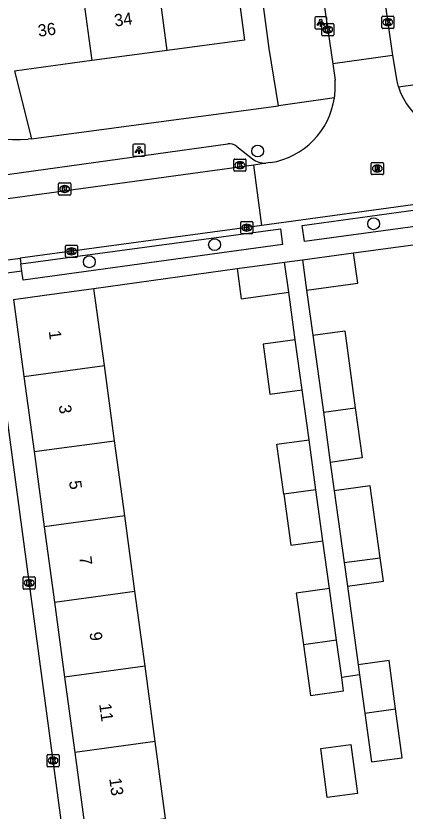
# Model space of a CAD drawing. Extents: x 159053 to 160041, y 380450 to 381422.
# Drawn here: x 159553.7 to 159585.7, y 380924.8 to 380990.2 of the extents above; entities that cross this region are included whole.
import ezdxf

# ---------------------------------------------------------------- set-up
doc = ezdxf.new("R2010")
doc.units = 0
for name, color, linetype in [('IMGEO_Boom', 7, 'Continuous'), ('IMGEO_Groenvoorziening', 7, 'Continuous'), ('IMGEO_Kolk', 7, 'Continuous'), ('IMGEO_Lichtpunt', 7, 'Continuous'), ('IMGEO_Muur', 7, 'Continuous'), ('IMGEO_Pand', 7, 'Continuous'), ('IMGEO_Pand_nummerreeks', 7, 'Continuous'), ('IMGEO_Rijbaan_lokaal_open', 7, 'Continuous'), ('IMGEO_Rioolput', 7, 'Continuous'), ('IMGEO_Voetpad_op_trap', 7, 'Continuous'), ('IMGEO_Voetpad_open', 7, 'Continuous')]:
    doc.layers.add(name, color=color, linetype=linetype)

msp = doc.modelspace()

# ---------------------------------------------------------------- linework, layer by layer
at = {"layer": 'IMGEO_Boom'}
for centre in [(159573.584, 380979.049), (159583.121, 380973.071), (159570.042, 380971.353), (159559.743, 380969.946)]:
    msp.add_circle(centre, 0.489, dxfattribs=at)
at = {"layer": 'IMGEO_Groenvoorziening'}
msp.add_lwpolyline([(159553.589, 380985.62), (159554.983, 380980.049)], dxfattribs=at)
at = {"layer": 'IMGEO_Kolk'}
for p, q in [((159583.79, 380989.203), (159583.79, 380990.055)), ((159583.865, 380990.129), (159584.717, 380990.129)), ((159584.278, 380989.909), (159584.303, 380989.909)), ((159584.791, 380990.055), (159584.791, 380989.203)), ((159578.848, 380988.599), (159578.848, 380989.451)), ((159578.923, 380989.525), (159579.775, 380989.525)), ((159579.336, 380989.305), (159579.361, 380989.305)), ((159579.849, 380989.451), (159579.849, 380988.599)), ((159584.717, 380989.129), (159583.865, 380989.129)), ((159584.301, 380989.349), (159584.276, 380989.349)), ((159579.775, 380988.525), (159578.923, 380988.525)), ((159579.359, 380988.745), (159579.334, 380988.745)), ((159571.621, 380977.462), (159571.621, 380978.314)), ((159571.696, 380978.388), (159572.548, 380978.388)), ((159572.109, 380978.168), (159572.134, 380978.168)), ((159572.622, 380978.314), (159572.622, 380977.462)), ((159572.548, 380977.388), (159571.696, 380977.388)), ((159572.132, 380977.608), (159572.107, 380977.608)), ((159557.214, 380975.502), (159557.214, 380976.354)), ((159557.289, 380976.428), (159558.141, 380976.428)), ((159557.702, 380976.208), (159557.727, 380976.208)), ((159558.215, 380976.354), (159558.215, 380975.502)), ((159558.141, 380975.428), (159557.289, 380975.428)), ((159557.725, 380975.648), (159557.7, 380975.648)), ((159572.266, 380973.25), (159573.118, 380973.25)), ((159572.191, 380972.324), (159572.191, 380973.176)), ((159572.679, 380973.03), (159572.704, 380973.03)), ((159573.192, 380973.176), (159573.192, 380972.324)), ((159573.118, 380972.25), (159572.266, 380972.25)), ((159572.702, 380972.47), (159572.677, 380972.47)), ((159557.85, 380971.306), (159558.702, 380971.306)), ((159557.775, 380970.38), (159557.775, 380971.232)), ((159558.263, 380971.086), (159558.288, 380971.086)), ((159558.776, 380971.232), (159558.776, 380970.38)), ((159558.702, 380970.306), (159557.85, 380970.306)), ((159558.286, 380970.526), (159558.261, 380970.526)), ((159554.293, 380943.129), (159554.293, 380943.981)), ((159554.368, 380944.055), (159555.22, 380944.055)), ((159555.294, 380943.981), (159555.294, 380943.129)), ((159554.804, 380943.275), (159554.779, 380943.275)), ((159554.781, 380943.835), (159554.806, 380943.835)), ((159555.22, 380943.055), (159554.368, 380943.055)), ((159556.264, 380928.532), (159556.264, 380929.384)), ((159556.339, 380929.458), (159557.191, 380929.458)), ((159556.752, 380929.238), (159556.777, 380929.238)), ((159557.265, 380929.384), (159557.265, 380928.532)), ((159557.191, 380928.458), (159556.339, 380928.458)), ((159556.775, 380928.678), (159556.75, 380928.678))]:
    msp.add_line(p, q, dxfattribs=at)
for points in [[(159583.79, 380989.203), (159583.79, 380990.055)], [(159583.865, 380990.129), (159584.717, 380990.129)], [(159584.111, 380989.829), (159584.234, 380989.829), (159584.234, 380989.678), (159584.364, 380989.829), (159584.528, 380989.829), (159584.382, 380989.678), (159584.535, 380989.429), (159584.383, 380989.429), (159584.298, 380989.593), (159584.234, 380989.526), (159584.234, 380989.429), (159584.111, 380989.429), (159584.111, 380989.829)], [(159584.791, 380990.055), (159584.791, 380989.203)], [(159578.848, 380988.599), (159578.848, 380989.451)], [(159578.923, 380989.525), (159579.775, 380989.525)], [(159579.169, 380989.225), (159579.292, 380989.225), (159579.292, 380989.074), (159579.422, 380989.225), (159579.586, 380989.225), (159579.44, 380989.074), (159579.593, 380988.825), (159579.441, 380988.825), (159579.356, 380988.989), (159579.292, 380988.922), (159579.292, 380988.825), (159579.169, 380988.825), (159579.169, 380989.225)], [(159579.849, 380989.451), (159579.849, 380988.599)], [(159584.717, 380989.129), (159583.865, 380989.129)], [(159579.775, 380988.525), (159578.923, 380988.525)], [(159571.621, 380977.462), (159571.621, 380978.314)], [(159571.696, 380978.388), (159572.548, 380978.388)], [(159571.942, 380978.088), (159572.065, 380978.088), (159572.065, 380977.937), (159572.195, 380978.088), (159572.359, 380978.088), (159572.213, 380977.937), (159572.366, 380977.688), (159572.214, 380977.688), (159572.129, 380977.852), (159572.065, 380977.785), (159572.065, 380977.688), (159571.942, 380977.688), (159571.942, 380978.088)], [(159572.622, 380978.314), (159572.622, 380977.462)], [(159572.548, 380977.388), (159571.696, 380977.388)], [(159557.214, 380975.502), (159557.214, 380976.354)], [(159557.289, 380976.428), (159558.141, 380976.428)], [(159557.535, 380976.128), (159557.658, 380976.128), (159557.658, 380975.977), (159557.788, 380976.128), (159557.952, 380976.128), (159557.806, 380975.977), (159557.959, 380975.728), (159557.807, 380975.728), (159557.722, 380975.892), (159557.658, 380975.825), (159557.658, 380975.728), (159557.535, 380975.728), (159557.535, 380976.128)], [(159558.215, 380976.354), (159558.215, 380975.502)], [(159558.141, 380975.428), (159557.289, 380975.428)], [(159572.266, 380973.25), (159573.118, 380973.25)], [(159572.191, 380972.324), (159572.191, 380973.176)], [(159572.512, 380972.95), (159572.635, 380972.95), (159572.635, 380972.799), (159572.765, 380972.95), (159572.929, 380972.95), (159572.783, 380972.799), (159572.936, 380972.55), (159572.784, 380972.55), (159572.699, 380972.714), (159572.635, 380972.647), (159572.635, 380972.55), (159572.512, 380972.55), (159572.512, 380972.95)], [(159573.192, 380973.176), (159573.192, 380972.324)], [(159573.118, 380972.25), (159572.266, 380972.25)], [(159557.85, 380971.306), (159558.702, 380971.306)], [(159557.775, 380970.38), (159557.775, 380971.232)], [(159558.096, 380971.006), (159558.219, 380971.006), (159558.219, 380970.855), (159558.349, 380971.006), (159558.513, 380971.006), (159558.367, 380970.855), (159558.52, 380970.606), (159558.368, 380970.606), (159558.283, 380970.77), (159558.219, 380970.703), (159558.219, 380970.606), (159558.096, 380970.606), (159558.096, 380971.006)], [(159558.776, 380971.232), (159558.776, 380970.38)], [(159558.702, 380970.306), (159557.85, 380970.306)], [(159554.293, 380943.129), (159554.293, 380943.981)], [(159554.368, 380944.055), (159555.22, 380944.055)], [(159555.294, 380943.981), (159555.294, 380943.129)], [(159554.614, 380943.755), (159554.737, 380943.755), (159554.737, 380943.604), (159554.867, 380943.755), (159555.031, 380943.755), (159554.885, 380943.604), (159555.038, 380943.355), (159554.886, 380943.355), (159554.801, 380943.519), (159554.737, 380943.452), (159554.737, 380943.355), (159554.614, 380943.355), (159554.614, 380943.755)], [(159555.22, 380943.055), (159554.368, 380943.055)], [(159556.264, 380928.532), (159556.264, 380929.384)], [(159556.339, 380929.458), (159557.191, 380929.458)], [(159556.585, 380929.158), (159556.708, 380929.158), (159556.708, 380929.007), (159556.838, 380929.158), (159557.002, 380929.158), (159556.856, 380929.007), (159557.009, 380928.758), (159556.857, 380928.758), (159556.772, 380928.922), (159556.708, 380928.855), (159556.708, 380928.758), (159556.585, 380928.758), (159556.585, 380929.158)], [(159557.265, 380929.384), (159557.265, 380928.532)], [(159557.191, 380928.458), (159556.339, 380928.458)]]:
    msp.add_lwpolyline(points, dxfattribs=at)
for centre, start, end in [((159583.867, 380990.053), 91.55205, 178.44795), ((159583.867, 380990.053), 91.55205, 178.44795), ((159584.715, 380990.053), 1.55205, 88.44795), ((159584.715, 380990.053), 1.55205, 88.44795), ((159578.925, 380989.449), 91.55205, 178.44795), ((159578.925, 380989.449), 91.55205, 178.44795), ((159579.773, 380989.449), 1.55205, 88.44795), ((159579.773, 380989.449), 1.55205, 88.44795), ((159583.867, 380989.205), 181.55205, 268.44795), ((159583.867, 380989.205), 181.55205, 268.44795), ((159584.715, 380989.205), 271.55205, 358.44795), ((159584.715, 380989.205), 271.55205, 358.44795), ((159578.925, 380988.601), 181.55205, 268.44795), ((159578.925, 380988.601), 181.55205, 268.44795), ((159579.773, 380988.601), 271.55205, 358.44795), ((159579.773, 380988.601), 271.55205, 358.44795), ((159571.698, 380978.312), 91.55205, 178.44795), ((159571.698, 380978.312), 91.55205, 178.44795), ((159572.546, 380978.312), 1.55205, 88.44795), ((159572.546, 380978.312), 1.55205, 88.44795), ((159571.698, 380977.464), 181.55205, 268.44795), ((159571.698, 380977.464), 181.55205, 268.44795), ((159572.546, 380977.464), 271.55205, 358.44795), ((159572.546, 380977.464), 271.55205, 358.44795), ((159557.291, 380976.352), 91.55205, 178.44795), ((159557.291, 380976.352), 91.55205, 178.44795), ((159558.139, 380976.352), 1.55205, 88.44795), ((159558.139, 380976.352), 1.55205, 88.44795), ((159557.291, 380975.504), 181.55205, 268.44795), ((159557.291, 380975.504), 181.55205, 268.44795), ((159558.139, 380975.504), 271.55205, 358.44795), ((159558.139, 380975.504), 271.55205, 358.44795), ((159572.268, 380973.174), 91.55205, 178.44795), ((159572.268, 380973.174), 91.55205, 178.44795), ((159573.116, 380973.174), 1.55205, 88.44795), ((159573.116, 380973.174), 1.55205, 88.44795), ((159572.268, 380972.326), 181.55205, 268.44795), ((159572.268, 380972.326), 181.55205, 268.44795), ((159573.116, 380972.326), 271.55205, 358.44795), ((159573.116, 380972.326), 271.55205, 358.44795), ((159557.852, 380971.23), 91.55205, 178.44795), ((159557.852, 380971.23), 91.55205, 178.44795), ((159558.7, 380971.23), 1.55205, 88.44795), ((159558.7, 380971.23), 1.55205, 88.44795), ((159557.852, 380970.382), 181.55205, 268.44795), ((159557.852, 380970.382), 181.55205, 268.44795), ((159558.7, 380970.382), 271.55205, 358.44795), ((159558.7, 380970.382), 271.55205, 358.44795), ((159554.37, 380943.979), 91.55205, 178.44795), ((159554.37, 380943.979), 91.55205, 178.44795), ((159555.218, 380943.979), 1.55205, 88.44795), ((159555.218, 380943.979), 1.55205, 88.44795), ((159554.37, 380943.131), 181.55205, 268.44795), ((159554.37, 380943.131), 181.55205, 268.44795), ((159555.218, 380943.131), 271.55205, 358.44795), ((159555.218, 380943.131), 271.55205, 358.44795), ((159556.341, 380929.382), 91.55205, 178.44795), ((159556.341, 380929.382), 91.55205, 178.44795), ((159557.189, 380929.382), 1.55205, 88.44795), ((159557.189, 380929.382), 1.55205, 88.44795), ((159556.341, 380928.534), 181.55205, 268.44795), ((159556.341, 380928.534), 181.55205, 268.44795), ((159557.189, 380928.534), 271.55205, 358.44795), ((159557.189, 380928.534), 271.55205, 358.44795)]:
    msp.add_arc(centre, 0.0765, start, end, dxfattribs=at)
for centre, major_axis, ratio, start_param, end_param in [((159584.277, 380989.629), (-0.387, 0.002), 0.722429, 4.712389, 7.853982), ((159584.302, 380989.629), (-0.39, 0.002), 0.717154, 1.570796, 4.712389), ((159579.335, 380989.025), (-0.387, 0.002), 0.722429, 4.712389, 7.853982), ((159579.36, 380989.025), (-0.39, 0.002), 0.717154, 1.570796, 4.712389), ((159572.108, 380977.888), (-0.387, 0.002), 0.722429, 4.712389, 7.853982), ((159572.133, 380977.888), (-0.39, 0.002), 0.717154, 1.570796, 4.712389), ((159557.701, 380975.928), (-0.387, 0.002), 0.722429, 4.712389, 7.853982), ((159557.726, 380975.928), (-0.39, 0.002), 0.717154, 1.570796, 4.712389), ((159572.678, 380972.75), (-0.387, 0.002), 0.722429, 4.712389, 7.853982), ((159572.703, 380972.75), (-0.39, 0.002), 0.717154, 1.570796, 4.712389), ((159558.262, 380970.806), (-0.387, 0.002), 0.722429, 4.712389, 7.853982), ((159558.287, 380970.806), (-0.39, 0.002), 0.717154, 1.570796, 4.712389), ((159554.78, 380943.555), (-0.387, 0.002), 0.722429, 4.712389, 7.853982), ((159554.805, 380943.555), (-0.39, 0.002), 0.717154, 1.570796, 4.712389), ((159556.751, 380928.958), (-0.387, 0.002), 0.722429, 4.712389, 7.853982), ((159556.776, 380928.958), (-0.39, 0.002), 0.717154, 1.570796, 4.712389)]:
    msp.add_ellipse(centre, major_axis=major_axis, ratio=ratio, start_param=start_param, end_param=end_param, dxfattribs=at)
at = {"layer": 'IMGEO_Lichtpunt'}
for p, q in [((159578.277, 380989.99), (159578.277, 380989.183)), ((159578.277, 380989.99), (159578.277, 380989.183)), ((159579.179, 380990.085), (159578.371, 380990.085)), ((159579.179, 380990.085), (159578.371, 380990.085)), ((159579.273, 380989.183), (159579.273, 380989.99)), ((159579.273, 380989.183), (159579.273, 380989.99)), ((159578.371, 380989.089), (159579.179, 380989.089)), ((159578.371, 380989.089), (159579.179, 380989.089)), ((159563.326, 380979.524), (159563.326, 380978.717)), ((159563.326, 380979.524), (159563.326, 380978.717)), ((159564.228, 380979.619), (159563.42, 380979.619)), ((159564.228, 380979.619), (159563.42, 380979.619)), ((159564.322, 380978.717), (159564.322, 380979.524)), ((159564.322, 380978.717), (159564.322, 380979.524)), ((159563.42, 380978.623), (159564.228, 380978.623)), ((159563.42, 380978.623), (159564.228, 380978.623))]:
    msp.add_line(p, q, dxfattribs=at)
for points in [[(159578.651, 380989.654), (159578.69, 380989.626), (159578.502, 380989.364), (159578.464, 380989.391), (159578.651, 380989.654)], [(159578.753, 380989.606), (159578.8, 380989.606), (159578.8, 380989.284), (159578.753, 380989.284), (159578.753, 380989.606)], [(159578.863, 380989.626), (159578.901, 380989.653), (159579.088, 380989.391), (159579.049, 380989.363), (159578.863, 380989.626)], [(159563.7, 380979.188), (159563.739, 380979.16), (159563.551, 380978.898), (159563.513, 380978.925), (159563.7, 380979.188)], [(159563.802, 380979.14), (159563.849, 380979.14), (159563.849, 380978.818), (159563.802, 380978.818), (159563.802, 380979.14)], [(159563.912, 380979.16), (159563.95, 380979.187), (159564.137, 380978.925), (159564.098, 380978.897), (159563.912, 380979.16)]]:
    msp.add_lwpolyline(points, dxfattribs=at)
for centre in [(159578.776, 380989.788), (159563.825, 380979.322)]:
    msp.add_circle(centre, 0.0994, dxfattribs=at)
for centre, start, end in [((159578.371, 380989.99), 90, 180), ((159578.371, 380989.99), 90, 180), ((159579.179, 380989.99), 0, 90), ((159579.179, 380989.99), 0, 90), ((159578.371, 380989.183), 180, 270), ((159578.371, 380989.183), 180, 270), ((159579.179, 380989.183), 270, 0), ((159579.179, 380989.183), 270, 360), ((159563.42, 380979.524), 90, 180), ((159563.42, 380979.524), 90, 180), ((159564.228, 380979.524), 0, 90), ((159564.228, 380979.524), 0, 90), ((159563.42, 380978.717), 180, 270), ((159563.42, 380978.717), 180, 270), ((159564.228, 380978.717), 270, 0), ((159564.228, 380978.717), 270, 360)]:
    msp.add_arc(centre, 0.0946, start, end, dxfattribs=at)
at = {"layer": 'IMGEO_Muur'}
for points in [[(159581.476, 380970.686), (159593.088, 380972.249)], [(159560.123, 380967.756), (159571.886, 380969.384)]]:
    msp.add_lwpolyline(points, dxfattribs=at)
at = {"layer": 'IMGEO_Pand'}
for points in [[(159565.262, 380993.963), (159566.666, 380994.152), (159571.621, 380994.818), (159572.515, 380988.162), (159566.157, 380987.308)], [(159566.157, 380987.308), (159565.262, 380993.963)], [(159559.053, 380993.13), (159559.948, 380986.474)], [(159566.157, 380987.308), (159559.948, 380986.474)], [(159559.948, 380986.474), (159553.589, 380985.62)], [(159577.269, 380970.116), (159581.476, 380970.686)], [(159577.607, 380967.619), (159581.814, 380968.189), (159581.476, 380970.686)], [(159577.269, 380970.116), (159577.607, 380967.619)], [(159571.886, 380969.384), (159575.804, 380969.914)], [(159571.886, 380969.384), (159572.22, 380966.911), (159576.138, 380967.442)], [(159576.138, 380967.442), (159575.804, 380969.914)], [(159553.503, 380966.86), (159556.064, 380967.207), (159560.123, 380967.756)], [(159560.979, 380961.426), (159560.123, 380967.756)], [(159553.503, 380966.86), (159554.36, 380960.526)], [(159578.129, 380963.91), (159580.762, 380964.266), (159581.616, 380957.945)], [(159576.675, 380963.544), (159574.032, 380963.18), (159574.599, 380959.064), (159577.242, 380959.429)], [(159577.242, 380959.429), (159576.675, 380963.544)], [(159578.129, 380963.91), (159578.991, 380957.59)], [(159554.36, 380960.526), (159560.979, 380961.426)], [(159561.815, 380955.248), (159560.979, 380961.426)], [(159554.36, 380960.526), (159555.196, 380954.348)], [(159578.991, 380957.59), (159581.616, 380957.945)], [(159578.991, 380957.59), (159579.56, 380953.465)], [(159581.616, 380957.945), (159582.173, 380953.826), (159579.56, 380953.465)], [(159555.196, 380954.348), (159561.815, 380955.248)], [(159562.651, 380949.069), (159561.815, 380955.248)], [(159575.724, 380950.847), (159575.159, 380954.954), (159577.808, 380955.319)], [(159578.374, 380951.207), (159577.808, 380955.319)], [(159555.196, 380954.348), (159556.032, 380948.169)], [(159578.374, 380951.207), (159575.724, 380950.847)], [(159578.951, 380947.02), (159578.374, 380951.207)], [(159583.661, 380945.625), (159582.846, 380951.528), (159579.884, 380951.119)], [(159579.884, 380951.119), (159580.697, 380945.224)], [(159575.724, 380950.847), (159576.302, 380946.655), (159578.951, 380947.02)], [(159562.651, 380949.069), (159556.032, 380948.169)], [(159563.488, 380942.89), (159562.651, 380949.069)], [(159556.032, 380948.169), (159556.868, 380941.99)], [(159580.697, 380945.224), (159583.661, 380945.625)], [(159580.697, 380945.224), (159580.962, 380943.302)], [(159580.962, 380943.302), (159583.925, 380943.711), (159583.661, 380945.625)], [(159556.868, 380941.99), (159563.488, 380942.89)], [(159564.324, 380936.711), (159563.488, 380942.89)], [(159579.493, 380943.088), (159576.764, 380942.712), (159577.347, 380938.482)], [(159580.076, 380938.853), (159579.493, 380943.088)], [(159556.868, 380941.99), (159557.704, 380935.811)], [(159580.076, 380938.853), (159577.347, 380938.482)], [(159580.497, 380935.796), (159580.076, 380938.853)], [(159577.347, 380938.482), (159577.921, 380934.319), (159580.649, 380934.694), (159580.497, 380935.796)], [(159564.324, 380936.711), (159557.704, 380935.811)], [(159565.16, 380930.533), (159564.324, 380936.711)], [(159584.931, 380933.199), (159584.393, 380937.175), (159581.855, 380936.832)], [(159581.855, 380936.832), (159581.968, 380935.998)], [(159557.704, 380935.811), (159558.54, 380929.633)], [(159581.968, 380935.998), (159582.393, 380932.856)], [(159582.393, 380932.856), (159584.931, 380933.199)], [(159582.393, 380932.856), (159582.936, 380928.845), (159585.473, 380929.188), (159584.931, 380933.199)], [(159565.16, 380930.533), (159558.54, 380929.633)], [(159559.396, 380923.307), (159566.016, 380924.203), (159565.16, 380930.533)], [(159581.801, 380926.26), (159579.312, 380925.924), (159578.768, 380929.946), (159581.257, 380930.282), (159581.801, 380926.26)], [(159558.54, 380929.633), (159559.396, 380923.307)]]:
    msp.add_lwpolyline(points, dxfattribs=at)
at = {"layer": 'IMGEO_Rijbaan_lokaal_open'}
for points in [[(159583.146, 380998.609), (159584.187, 380990.361), (159584.681, 380986.896)], [(159578.999, 380991.426), (159579.757, 380986.225)], [(159584.681, 380986.896), (159579.757, 380986.225)], [(159584.681, 380986.896), (159585.027, 380984.781)], [(159579.757, 380986.225), (159579.948, 380984.858)], [(159573.269, 380977.897), (159545.388, 380974.074)], [(159574.265, 380978.052), (159573.269, 380977.897)], [(159573.94, 380972.918), (159573.269, 380977.897)], [(159574.652, 380978.096), (159574.265, 380978.052)], [(159593.547, 380975.614), (159573.94, 380972.918)], [(159573.94, 380972.918), (159554.06, 380970.237)], [(159546.141, 380969.164), (159554.06, 380970.237)], [(159557.786, 380921.412), (159551.745, 380966.134)]]:
    msp.add_lwpolyline(points, dxfattribs=at)
for centre, radius, start, end in [((159573.708, 380984.35), 6.261, 351.44708, 4.65242), ((159590.398, 380986.043), 5.518, 193.21969, 198.13936), ((159590.691, 380986.127), 5.822, 198.03319, 278.47623), ((159573.631, 380984.35), 6.337, 279.27216, 351.55176)]:
    msp.add_arc(centre, radius, start, end, dxfattribs=at)
at = {"layer": 'IMGEO_Rioolput'}
for p, q in [((159582.921, 380977.184), (159582.921, 380978.036)), ((159582.996, 380978.11), (159583.848, 380978.11)), ((159583.409, 380977.89), (159583.434, 380977.89)), ((159583.922, 380978.036), (159583.922, 380977.184)), ((159583.432, 380977.33), (159583.407, 380977.33)), ((159583.848, 380977.11), (159582.996, 380977.11))]:
    msp.add_line(p, q, dxfattribs=at)
for points in [[(159582.921, 380977.184), (159582.921, 380978.036)], [(159582.996, 380978.11), (159583.848, 380978.11)], [(159583.922, 380978.036), (159583.922, 380977.184)], [(159583.51, 380977.808), (159583.258, 380977.81), (159583.258, 380977.41)], [(159583.258, 380977.41), (159583.382, 380977.41), (159583.382, 380977.572), (159583.393, 380977.572)], [(159583.436, 380977.729), (159583.382, 380977.729), (159583.382, 380977.648)], [(159583.382, 380977.648), (159583.434, 380977.648)], [(159583.44, 380977.543), (159583.511, 380977.41), (159583.651, 380977.41), (159583.586, 380977.536)], [(159583.848, 380977.11), (159582.996, 380977.11)]]:
    msp.add_lwpolyline(points, dxfattribs=at)
for centre, radius, start, end in [((159582.998, 380978.034), 0.0765, 91.55205, 178.44795), ((159582.998, 380978.034), 0.0765, 91.55205, 178.44795), ((159583.846, 380978.034), 0.0765, 1.55205, 88.44795), ((159583.846, 380978.034), 0.0765, 1.55205, 88.44795), ((159582.998, 380977.186), 0.0765, 181.55205, 268.44795), ((159582.998, 380977.186), 0.0765, 181.55205, 268.44795), ((159583.392, 380977.519), 0.0533, 26.02933, 88.69889), ((159583.418, 380977.837), 0.19, 274.7715, 282.96867), ((159583.442, 380977.633), 0.0964, 77.00612, 93.18647), ((159583.456, 380977.69), 0.0378, 276.66336, 79.67722), ((159583.509, 380977.698), 0.109, 350.36119, 89.41601), ((159583.507, 380977.698), 0.112, 277.58423, 350.98172), ((159583.491, 380977.483), 0.108, 29.51342, 73.79051), ((159583.846, 380977.186), 0.0765, 271.55205, 358.44795), ((159583.846, 380977.186), 0.0765, 271.55205, 358.44795)]:
    msp.add_arc(centre, radius, start, end, dxfattribs=at)
for centre, major_axis, ratio, start_param, end_param in [((159583.408, 380977.61), (-0.387, 0.002), 0.722429, 4.712389, 7.853982), ((159583.433, 380977.61), (-0.39, 0.002), 0.717154, 1.570796, 4.712389)]:
    msp.add_ellipse(centre, major_axis=major_axis, ratio=ratio, start_param=start_param, end_param=end_param, dxfattribs=at)
at = {"layer": 'IMGEO_Voetpad_op_trap'}
for points in [[(159575.287, 380982.768), (159574.532, 380987.48), (159573.254, 380997.153), (159571.578, 381009.42)], [(159577.439, 380971.615), (159577.253, 380972.921), (159590.756, 380974.787), (159590.984, 380973.45), (159577.439, 380971.615)], [(159554.113, 380969.784), (159575.461, 380972.664), (159575.629, 380971.369), (159554.307, 380968.431), (159554.204, 380969.164)], [(159581.476, 380970.686), (159593.088, 380972.249)], [(159554.06, 380970.237), (159554.113, 380969.784)], [(159554.204, 380969.164), (159554.113, 380969.784)], [(159560.123, 380967.756), (159571.886, 380969.384)], [(159554.204, 380969.164), (159546.217, 380968.102)]]:
    msp.add_lwpolyline(points, dxfattribs=at)
at = {"layer": 'IMGEO_Voetpad_open'}
for points in [[(159585.155, 380984.325), (159590.084, 380985.004)], [(159579.899, 380983.419), (159575.287, 380982.768)], [(159554.983, 380980.049), (159575.287, 380982.768)], [(159554.983, 380980.049), (159554.723, 380980.014)], [(159548.207, 380976.467), (159571.136, 380979.631)], [(159571.868, 380979.43), (159573.152, 380978.406)], [(159575.804, 380969.914), (159577.269, 380970.116)], [(159576.675, 380963.544), (159576.138, 380967.442)], [(159577.607, 380967.619), (159578.129, 380963.91)], [(159577.808, 380955.319), (159577.242, 380959.429)], [(159579.56, 380953.465), (159579.884, 380951.119)], [(159579.493, 380943.088), (159578.951, 380947.02)], [(159580.962, 380943.302), (159581.855, 380936.832)], [(159581.968, 380935.998), (159580.497, 380935.796)]]:
    msp.add_lwpolyline(points, dxfattribs=at)
for centre, radius, start, end in [((159553.913, 380997.773), 17.777, 239.32496, 272.61074), ((159571.265, 380978.667), 0.972, 51.66967, 97.62149), ((159574.242, 380979.905), 1.853, 233.99027, 270.72223)]:
    msp.add_arc(centre, radius, start, end, dxfattribs=at)

# ---------------------------------------------------------------- texts
at = {"layer": 'IMGEO_Pand_nummerreeks'}
for s, rotation, p in [('34', 7.64976, (159561.861, 380989.273)), ('36', 7.64976, (159555.577, 380988.429)), ('1', 277.70569, (159556.4, 380964.247)), ('3', 277.70569, (159557.227, 380958.138)), ('5', 277.70569, (159558.068, 380951.916)), ('7', 277.70569, (159558.91, 380945.694)), ('9', 277.70569, (159559.752, 380939.472)), ('11', 277.70569, (159560.547, 380933.594)), ('13', 277.70569, (159561.374, 380927.485))]:
    msp.add_text(s, height=1, rotation=rotation, dxfattribs=at).set_placement(p)

doc.saveas('drawing.dxf')
